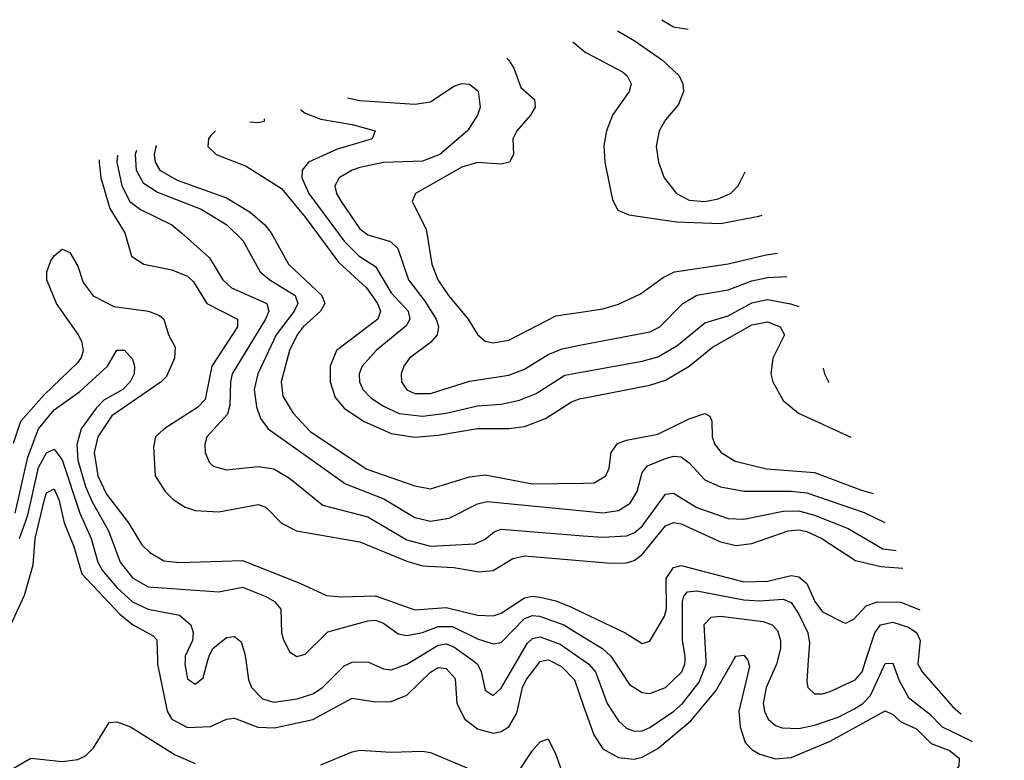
# Model space of a CAD drawing. Header units: inches. Extents: x 1305375 to 1407406, y 744550 to 841633.
# Tile 509 of 509: x 1398562 to 1401074, y 839745 to 841633. Entities that reach past the tile are written whole.
import ezdxf

# ---------------------------------------------------------------- set-up
doc = ezdxf.new("R2010")
doc.units = ezdxf.units.IN
doc.header["$MEASUREMENT"] = 0
for name, color, linetype in [('B3893', 7, 'Continuous'), ('B3894', 7, 'Continuous'), ('B4803', 7, 'Continuous'), ('B4804', 7, 'Continuous')]:
    doc.layers.add(name, color=color, linetype=linetype)

msp = doc.modelspace()

# ---------------------------------------------------------------- linework, layer by layer
at = {"layer": 'B3893', "color": 5}
for points, elevation in [([(1398913.6, 840000), (1398913.9, 839990), (1398938.3, 839870), (1398950, 839850), (1398990, 839828.1), (1399049.1, 839830.9), (1399090, 839849.5), (1399110, 839852.5), (1399169.3, 839829.3), (1399212.1, 839827.9), (1399310, 839849.1), (1399410, 839902.8), (1399470, 839894.1), (1399510, 839894.7), (1399550, 839910.5), (1399610, 839969.3), (1399630, 839981), (1399650, 839979.1), (1399673.1, 839953.1), (1399677.1, 839890), (1399697.6, 839850), (1399730, 839824.9), (1399770, 839813.7), (1399790, 839817.8), (1399810, 839830.5), (1399830, 839865), (1399844.5, 839930), (1399853.8, 839950), (1399890, 839996.7), (1399904.6, 840000)], 1320), ([(1398984, 840000), (1398983.6, 839990), (1398990, 839952.7), (1399010, 839939.2), (1399030, 839955.3), (1399042.3, 840000)], 1340), ([(1399138.8, 840000), (1399145.3, 839950), (1399153.6, 839930), (1399181.7, 839901.7), (1399210, 839892.6), (1399270, 839901.9), (1399310, 839914.6), (1399334.2, 839930), (1399390, 839985.9), (1399410, 839995.2), (1399450, 839995.9), (1399490, 839977.7), (1399510, 839975.7), (1399550, 839989.7), (1399566.8, 840000)], 1340), ([(1399716.9, 840000), (1399730.2, 839990.2), (1399739.5, 839970), (1399750, 839924), (1399770, 839910.2), (1399790, 839928.5), (1399832, 840000)], 1340), ([(1399912.5, 840000), (1399944.4, 839984.4), (1399977.4, 839950), (1400000, 839885.7)], 1320), ([(1398513.6, 839706.4), (1398590, 839750.2), (1398670, 839741.5), (1398710, 839746.7), (1398730, 839756.5), (1398750, 839776.9), (1398790, 839840.9), (1398810, 839843), (1398844.3, 839830), (1398958.4, 839758.4), (1399010, 839736.7)], 1280), ([(1399830, 839709.2), (1399870.4, 839770), (1399890, 839791.5), (1399910, 839799.1), (1399930, 839759.3), (1399954.6, 839690)], 1280), ([(1399330, 839733.2), (1399410, 839766.5), (1399430, 839770.4), (1399510, 839765.6), (1399590, 839768.4), (1399610, 839764.8), (1399750, 839705.6)], 1280)]:
    msp.add_lwpolyline(points, dxfattribs=dict(at, elevation=elevation))
at = {"layer": 'B3894', "color": 5}
msp.add_line((1399973.4, 841577, 1620), (1400000, 841555.2, 1620), dxfattribs=at)
for points, elevation in [([(1399805.2, 841535.1), (1399810, 841530.6), (1399822.6, 841510), (1399840.6, 841460.6), (1399875.6, 841430), (1399877.5, 841410), (1399865.6, 841390), (1399830.1, 841350), (1399819.9, 841330), (1399822.3, 841290), (1399811.8, 841270), (1399790, 841265.1), (1399730, 841269.2), (1399690, 841257.4), (1399571.7, 841190), (1399563.7, 841170), (1399599.2, 841099.2), (1399613.6, 841010), (1399629, 840970), (1399655.6, 840930), (1399706, 840870), (1399730, 840830.2), (1399750, 840813.7), (1399770, 840809.6), (1399810, 840816.3), (1399930, 840878.5), (1400000, 840888.6)], 1580), ([(1399398.4, 841433.9), (1399430, 841427.6), (1399570, 841417.7), (1399610, 841423.6), (1399670, 841463.7), (1399690, 841470.9), (1399710, 841469.2), (1399731.5, 841451.5), (1399736.4, 841410), (1399730, 841389.8), (1399704.8, 841350), (1399634.2, 841290), (1399590, 841272.3), (1399490, 841269), (1399430, 841256.2), (1399410, 841249.9), (1399376.8, 841230), (1399365.7, 841210), (1399370.1, 841190), (1399381.8, 841170), (1399430, 841100.5), (1399450, 841085.2), (1399507.7, 841067.7), (1399526.5, 841050), (1399554.2, 840970), (1399595.9, 840915.9), (1399624.3, 840870), (1399630.5, 840850), (1399627.2, 840830), (1399610.1, 840809.9), (1399556.8, 840770), (1399541.7, 840750), (1399535, 840730), (1399536.4, 840710), (1399550, 840689.7), (1399570, 840680.1), (1399610, 840679.9), (1399710, 840711.5), (1399810, 840726.7), (1399850, 840741.9), (1399910, 840779.3), (1399945.8, 840794.2), (1400000, 840804.7)], 1560), ([(1399278.5, 841404), (1399290, 841395.1), (1399330, 841379.7), (1399410, 841365.9), (1399468.5, 841350), (1399461.6, 841330), (1399370, 841302.1), (1399298.8, 841270), (1399282.3, 841250), (1399282, 841230), (1399299.4, 841190), (1399390, 841068.6), (1399428.4, 841030), (1399470, 841003.9), (1399510, 840936.6), (1399552.8, 840890), (1399557, 840870), (1399547.7, 840852.3), (1399471.1, 840790), (1399435.7, 840750), (1399427.8, 840730), (1399428.6, 840710), (1399437.5, 840690), (1399457, 840670), (1399488.5, 840648.5), (1399530, 840628.9), (1399590, 840622), (1399650, 840629.8), (1399730, 840648.8), (1399790, 840653.3), (1399837.1, 840662.9), (1399880, 840680), (1399953.1, 840726.9), (1400000, 840735.3)], 1540), ([(1399185.7, 841380.9), (1399186, 841374), (1399169.4, 841370.6), (1399149.4, 841371.9)], 1520), ([(1399061.2, 841350), (1399050, 841338.1), (1399043.4, 841330), (1399041.7, 841310), (1399063, 841290), (1399139.9, 841259.9), (1399230, 841203.1), (1399290.6, 841130), (1399375, 841015), (1399446.7, 840950), (1399474.5, 840910), (1399482.1, 840890), (1399475.4, 840870), (1399370.5, 840790), (1399354.1, 840750), (1399354.1, 840710), (1399367.2, 840670), (1399390, 840642.4), (1399438.8, 840610), (1399510, 840577.9), (1399570, 840569.2), (1399630, 840573.5), (1399730, 840590.6), (1399810, 840590.7), (1399850, 840596), (1399903.6, 840616.4), (1399970, 840658.6), (1399990, 840666.5), (1400000, 840668.4)], 1520), ([(1398860.3, 841300), (1398856.9, 841290), (1398859.1, 841250), (1398877.1, 841217.1), (1398913.4, 841193.4), (1399024.6, 841150), (1399090.7, 841110), (1399131.2, 841070), (1399175.6, 840990), (1399199.8, 840970), (1399264.6, 840930), (1399271.8, 840910), (1399262.4, 840890), (1399216.3, 840830), (1399169.4, 840730), (1399160.6, 840690), (1399165.9, 840645.9), (1399176.1, 840616.1), (1399195.7, 840590), (1399392.8, 840450), (1399491.3, 840411.3), (1399570, 840364.2), (1399610, 840354.4), (1399658.1, 840361.9), (1399730, 840398.9), (1399755.1, 840404.9), (1400000, 840380.7)], 1460), ([(1398910.7, 841312.5), (1398909.4, 841310), (1398905.4, 841290), (1398907.9, 841270), (1398919.9, 841250), (1398963.9, 841223.9), (1399090, 841178.8), (1399150, 841142.9), (1399187.7, 841110), (1399203.4, 841090), (1399248, 841010), (1399333.1, 840930), (1399340.1, 840910), (1399329.8, 840890.2), (1399284.8, 840850), (1399269.5, 840830), (1399250.1, 840790.1), (1399229.1, 840710), (1399233.4, 840673.4), (1399259.7, 840630), (1399302.9, 840582.9), (1399447.4, 840487.4), (1399570, 840444.3), (1399610, 840437.2), (1399710, 840467.5), (1399750, 840472.6), (1399870, 840449.5), (1400000, 840451.8)], 1480), ([(1398764.9, 841276.2), (1398764.3, 841270), (1398769.3, 841230), (1398791.9, 841151.9), (1398830.1, 841090), (1398847.1, 841030), (1398878.9, 841010), (1398950, 840995.5), (1398990, 840979), (1399005.1, 840965.1), (1399039.6, 840910), (1399118, 840870), (1399117.5, 840850), (1399052.2, 840750), (1399035.5, 840664.5), (1399015.3, 840644.7), (1398930.2, 840590), (1398908.4, 840570), (1398903, 840543), (1398907.6, 840470), (1398933.3, 840430), (1398953.4, 840410), (1398983.8, 840390), (1399010, 840381.4), (1399070, 840378.3), (1399170, 840397.5), (1399190.1, 840390.1), (1399230, 840349.6), (1399267.9, 840330), (1399430, 840301.6), (1399550, 840252.5), (1399590, 840241), (1399670, 840236.6), (1399734.2, 840225.8), (1399770, 840228.8), (1399820.4, 840259.6), (1399850, 840266.3), (1400000, 840253.6)], 1420), ([(1398811.8, 841287.9), (1398809.8, 841269.8), (1398822.1, 841210), (1398843.2, 841170), (1398870, 841149.4), (1398950.2, 841110), (1398975, 841090), (1399045.9, 841025.9), (1399080.6, 840970), (1399102.1, 840950), (1399192.9, 840910), (1399197.3, 840890), (1399188.7, 840870), (1399104.2, 840730), (1399099.4, 840710), (1399098.5, 840650), (1399092.5, 840627.5), (1399039.6, 840570), (1399033.9, 840550), (1399035.4, 840530), (1399045.3, 840505.3), (1399055.2, 840495.2), (1399090, 840485.8), (1399170, 840493.8), (1399210, 840487.8), (1399250, 840464.1), (1399335.8, 840395.8), (1399450, 840365.7), (1399550, 840307.2), (1399610, 840290.9), (1399723.6, 840296.4), (1399750, 840308.9), (1399772.6, 840327.4), (1399790, 840333.8), (1400000, 840317.4)], 1440), ([(1398546.4, 840553.6), (1398564.9, 840610), (1398623.8, 840676.2), (1398710, 840759.3), (1398718.5, 840770), (1398724.4, 840790), (1398721.7, 840810), (1398712, 840830), (1398655.4, 840910), (1398630.8, 840970), (1398631, 840990), (1398641.7, 841018.3), (1398650, 841031.5), (1398670, 841047.9), (1398690, 841039.7), (1398710, 841005.2), (1398723.6, 840963.6), (1398749.6, 840929.6), (1398801.8, 840901.8), (1398890.3, 840890.3), (1398918.9, 840878.9), (1398929.7, 840869.7), (1398941.8, 840830), (1398958.5, 840798.5), (1398956.9, 840770), (1398936.3, 840723.7), (1398923.3, 840710), (1398797.1, 840622.9), (1398761.2, 840570), (1398751.9, 840530), (1398761.2, 840470), (1398783.1, 840423.1), (1398839.2, 840350), (1398873.9, 840293.9), (1398894.3, 840274.3), (1398930, 840253.5), (1398970, 840249), (1399130, 840254.1), (1399276.6, 840196.6), (1399344.7, 840164.7), (1399381.6, 840161.6), (1399470, 840164.6), (1399570, 840128.5), (1399650, 840134.7), (1399730, 840115.1), (1399770, 840113.4), (1399790, 840119.9), (1399850, 840159.2), (1399870, 840163), (1399890, 840160.7), (1399930, 840151.6), (1399970, 840135.6), (1400000, 840121.2)], 1380), ([(1398550, 840375.1), (1398582.5, 840517.5), (1398609.8, 840590.2), (1398650, 840638.9), (1398715, 840685.1), (1398786.2, 840750), (1398810, 840790.3), (1398829.7, 840790.3), (1398850, 840768), (1398854.8, 840750), (1398853.7, 840730), (1398844, 840710), (1398825.3, 840690), (1398776.8, 840663.2), (1398757.3, 840642.7), (1398718.5, 840590), (1398707.3, 840550), (1398710.2, 840510), (1398730, 840443.3), (1398745.9, 840405.9), (1398788.7, 840330), (1398818.2, 840250), (1398850, 840210.1), (1398890, 840187.4), (1399070, 840174.4), (1399130, 840186), (1399190, 840162.4), (1399212.1, 840150), (1399228.4, 840130), (1399230.1, 840070.1), (1399234.5, 840054.5), (1399250, 840021.3), (1399269.2, 840009.2), (1399290, 840015.2), (1399347.9, 840072.1), (1399450, 840100.1), (1399470, 840102), (1399490, 840094.3), (1399527.2, 840067.2), (1399550, 840062.7), (1399590, 840070.6), (1399630, 840085.9), (1399666.2, 840086.2), (1399730, 840054.4), (1399770, 840041.5), (1399790, 840045), (1399850, 840106.4), (1399870, 840113.9), (1399887.8, 840112.2), (1399950, 840090), (1400000, 840059.6)], 1360), ([(1398561, 840310), (1398582.4, 840370), (1398610, 840491.6), (1398630, 840528.5), (1398650, 840537.8), (1398670, 840510.8), (1398715.2, 840375.2), (1398744.3, 840310), (1398761.6, 840250), (1398772.6, 840230), (1398810, 840185.6), (1398850, 840149.2), (1398890, 840129.8), (1398970, 840115.3), (1398998.6, 840090), (1399004.5, 840070), (1399003.2, 840050), (1398984.3, 840010), (1398984, 840000)], 1340), ([(1398486, 840000), (1398504.1, 840015.9), (1398574.4, 840165.6), (1398596.6, 840243.4), (1398601.6, 840310), (1398625, 840410), (1398630, 840427.1), (1398650, 840436.9), (1398661.9, 840410), (1398675.5, 840350), (1398699.8, 840290), (1398720.4, 840220.4), (1398817.2, 840117.2), (1398850, 840091.5), (1398902.3, 840062.3), (1398911.9, 840051.9), (1398913.6, 840000)], 1320), ([(1399042.3, 840000), (1399045.1, 840010), (1399055, 840030), (1399090, 840058), (1399110, 840060.2), (1399127.3, 840047.3), (1399136.6, 840016.6), (1399138.8, 840000)], 1340), ([(1399832, 840000), (1399857.1, 840042.9), (1399870, 840055.2), (1399890, 840059.9), (1399941.1, 840041.1), (1400000, 839999.9)], 1340), ([(1399566.8, 840000), (1399630, 840038.8), (1399650, 840042.1), (1399670, 840034.4), (1399716.9, 840000)], 1340), ([(1399904.6, 840000), (1399910, 840001.2), (1399912.5, 840000)], 1320)]:
    msp.add_lwpolyline(points, dxfattribs=dict(at, elevation=elevation))
at = {"layer": 'B4803', "color": 5}
for points, elevation in [([(1400000, 839885.7), (1400026.6, 839810), (1400050, 839773.8), (1400090, 839751.5), (1400130, 839747.7), (1400150, 839752.4), (1400190, 839774.6), (1400274.4, 839845.6), (1400338, 839922), (1400383.3, 840000)], 1320), ([(1400000, 839999.9), (1400014.1, 839990), (1400031.4, 839970), (1400060.5, 839890), (1400090, 839845.8), (1400110, 839827), (1400130, 839819.4), (1400150, 839820.3), (1400170, 839828.1), (1400230.7, 839870), (1400253.1, 839890), (1400295.7, 839944.3), (1400313.6, 839990), (1400313.1, 840000)], 1340), ([(1400076.9, 840000), (1400117.7, 839937.7), (1400150, 839917.6), (1400170, 839915.5), (1400210, 839930.1), (1400251.7, 839970), (1400259.4, 839990), (1400259.7, 840000)], 1360), ([(1400419.8, 840000), (1400423.9, 839983.9), (1400397.2, 839870), (1400400.1, 839830), (1400413.3, 839790), (1400430, 839772.5), (1400450, 839760.3), (1400490, 839748.2), (1400530, 839752), (1400630, 839793.5), (1400770, 839871.3), (1400790, 839861.4), (1400810, 839842.9), (1400850, 839825.2), (1400887.3, 839787.3), (1400934.5, 839770), (1400959.1, 839750), (1400958, 839730), (1400909.7, 839670), (1400908.8, 839650), (1400926.5, 839626.5), (1400970, 839607.4), (1401030, 839590.8), (1401074.2, 839586.7)], 1320), ([(1400495.3, 840000), (1400492.7, 839990), (1400466.8, 839930), (1400459.1, 839890), (1400462, 839870), (1400471.9, 839850), (1400490, 839833.9), (1400507.2, 839827.2), (1400550, 839825.9), (1400590, 839834.7), (1400650, 839854.8), (1400690, 839875.3), (1400713.4, 839890), (1400732.9, 839910), (1400770, 839991.4), (1400790, 839992.4), (1400805.1, 839950), (1400830, 839905.3), (1400883.1, 839863.1), (1400916, 839830), (1400990, 839794.5), (1400992, 839792.8)], 1340), ([(1400573.9, 840000), (1400570, 839944.7), (1400572.6, 839930), (1400590, 839914.4), (1400610, 839913.9), (1400630, 839919.8), (1400693.9, 839950), (1400711.3, 839970), (1400720.9, 840000)], 1360), ([(1400854.6, 840000), (1400853.5, 839990), (1400865, 839970), (1400942.1, 839882.1), (1400963.1, 839863.1), (1400964.3, 839862.3)], 1360)]:
    msp.add_lwpolyline(points, dxfattribs=dict(at, elevation=elevation))
at = {"layer": 'B4804', "color": 5}
for points, elevation in [([(1400200, 841633.4), (1400230, 841615.3), (1400267.5, 841609.5)], 1660), ([(1400087.3, 841605.3), (1400130, 841580.6), (1400202.3, 841530), (1400244.2, 841490), (1400254.3, 841470), (1400255.3, 841450), (1400242.8, 841417.2), (1400210, 841378.3), (1400193.2, 841350), (1400186.2, 841310), (1400191.7, 841270), (1400206, 841230), (1400237.7, 841190), (1400270, 841173.6), (1400310, 841169.4), (1400343.8, 841176.2), (1400375.4, 841190), (1400395.1, 841210), (1400412.6, 841245.6)], 1640), ([(1400000, 841555.2), (1400006.3, 841550), (1400100.1, 841500.1), (1400111.8, 841490), (1400121.8, 841470), (1400116.8, 841450), (1400074.8, 841390), (1400059.5, 841350), (1400052.5, 841312.5), (1400055.3, 841270), (1400074.3, 841174.3), (1400087.9, 841147.9), (1400116, 841136), (1400238.2, 841118.2), (1400350, 841113.3), (1400447.9, 841132.1), (1400456.7, 841135)], 1620), ([(1400000, 840888.6), (1400050, 840895.8), (1400090, 840907.6), (1400145.8, 840934.1), (1400204.1, 840975.9), (1400232.4, 840990), (1400370, 841010.4), (1400466.2, 841033.8), (1400495.5, 841037.8)], 1580), ([(1400000, 840804.7), (1400170, 840837.6), (1400195, 840850), (1400254.2, 840910), (1400290, 840931.1), (1400370, 840944.9), (1400430, 840967.4), (1400470, 840975.8), (1400519, 840978.9)], 1560), ([(1400000, 840735.3), (1400150, 840762.2), (1400190, 840773.9), (1400238.7, 840801.3), (1400310, 840860.7), (1400370, 840878.6), (1400430, 840911.1), (1400470, 840920.1), (1400529, 840909), (1400549.6, 840902.1)], 1540), ([(1400000, 840668.4), (1400170, 840701.3), (1400210, 840714.4), (1400270, 840750.1), (1400330, 840798), (1400430, 840855), (1400470, 840862.7), (1400502.5, 840850), (1400513.5, 840830), (1400483.7, 840770), (1400478.8, 840730), (1400483.4, 840710), (1400510, 840662.6), (1400549.1, 840630), (1400682.6, 840568.5)], 1520), ([(1400612.4, 840744.7), (1400615.3, 840730), (1400626.8, 840708.6)], 1540), ([(1400000, 840451.8), (1400027.7, 840452.3), (1400057.2, 840470), (1400066.3, 840490), (1400071.3, 840530), (1400087.3, 840552.7), (1400110, 840561.3), (1400190, 840576.7), (1400270, 840615.6), (1400310, 840629.3), (1400322.6, 840622.6), (1400327.8, 840610), (1400329.1, 840570), (1400335.7, 840550), (1400352, 840530), (1400387.6, 840507.6), (1400467.7, 840487.7), (1400590, 840478.5), (1400710, 840433.6), (1400739.7, 840425.4)], 1480), ([(1400000, 840380.7), (1400050, 840375.8), (1400090, 840382.1), (1400119.2, 840400.8), (1400137.1, 840430), (1400150, 840479.1), (1400164, 840496), (1400210, 840514.8), (1400230, 840520.1), (1400250, 840518.9), (1400270, 840503.6), (1400310, 840459.6), (1400350, 840441.8), (1400410.7, 840430.7), (1400530, 840431.3), (1400570, 840427.2), (1400716.7, 840376.7), (1400769.4, 840351)], 1460), ([(1400000, 840317.4), (1400050, 840313.5), (1400110, 840316.8), (1400130, 840324.6), (1400150, 840341.6), (1400210, 840423.4), (1400230, 840426), (1400290, 840389.1), (1400370, 840361.1), (1400410, 840359.9), (1400510, 840380.2), (1400550, 840381), (1400589.5, 840370), (1400675.6, 840335.6), (1400764.1, 840284.1), (1400797.9, 840279.5)], 1440), ([(1400000, 840253.6), (1400070, 840247.7), (1400110, 840248), (1400130, 840254.3), (1400150, 840269.3), (1400210, 840342.4), (1400230, 840351.4), (1400250, 840348.1), (1400350, 840301.9), (1400390, 840292.8), (1400430, 840297.9), (1400523.1, 840330), (1400550, 840332.5), (1400570, 840328.2), (1400608.5, 840310), (1400694.4, 840254.4), (1400759, 840239), (1400815.7, 840234.8)], 1420), ([(1400000, 840121.2), (1400106.7, 840070), (1400150, 840042.3), (1400170, 840048.8), (1400207.5, 840112.5), (1400212.4, 840130), (1400211.8, 840208.2), (1400230, 840236.7), (1400250, 840241.2), (1400410, 840199.7), (1400470, 840201.7), (1400530, 840216.4), (1400550, 840212.5), (1400570, 840195.5), (1400590.4, 840150), (1400610, 840123.7), (1400664, 840096), (1400670, 840094.4), (1400690, 840105.1), (1400721.3, 840138.7), (1400750, 840148.5), (1400810, 840147.7), (1400858.3, 840128.1)], 1380), ([(1400259.7, 840000), (1400259.9, 840010), (1400253.2, 840050), (1400253.4, 840150), (1400256.5, 840163.5), (1400265.8, 840174.2), (1400290, 840176.8), (1400410, 840154.4), (1400450, 840151.5), (1400510, 840155.7), (1400530, 840147.4), (1400550, 840117.5), (1400572.5, 840070), (1400576.9, 840043.1), (1400573.9, 840000)], 1360), ([(1400313.1, 840000), (1400308.7, 840091.3), (1400326.2, 840110), (1400350, 840112.7), (1400458.6, 840098.6), (1400482.2, 840090), (1400495.4, 840075.4), (1400503.3, 840050), (1400502.9, 840030), (1400495.3, 840000)], 1340), ([(1400720.9, 840000), (1400743.5, 840070), (1400758.5, 840090), (1400790, 840097.3), (1400830, 840084.6), (1400850.8, 840070), (1400859.7, 840050), (1400854.6, 840000)], 1360), ([(1400000, 840059.6), (1400048.7, 840030), (1400070.2, 840010.2), (1400076.9, 840000)], 1360), ([(1400383.3, 840000), (1400389.4, 840010.6), (1400410, 840012.9), (1400419.8, 840000)], 1320)]:
    msp.add_lwpolyline(points, dxfattribs=dict(at, elevation=elevation))

doc.saveas('drawing.dxf')
